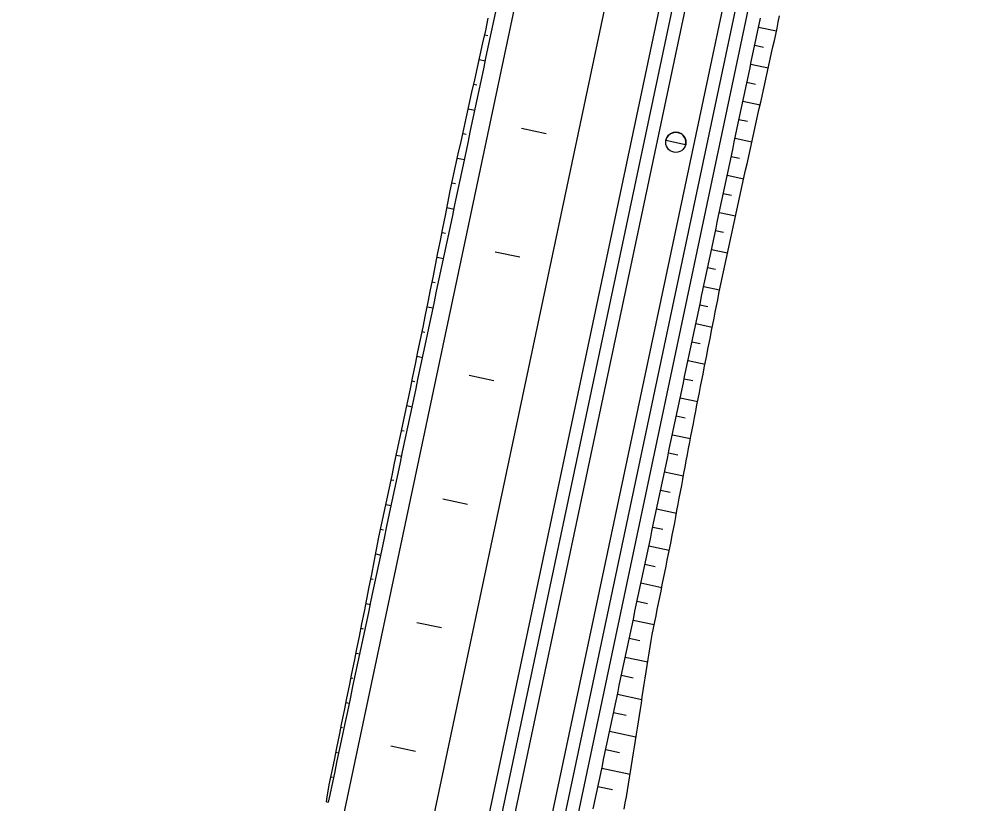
# Model space of a CAD drawing. Extents: x 6503541 to 6503743, y 5888004 to 5888145.
# Drawn here: x 6503704.961 to 6503706.788, y 5888132.385 to 5888133.876 of the extents above; entities that cross this region are included whole.
import ezdxf

# ---------------------------------------------------------------- set-up
doc = ezdxf.new("R2010")
doc.units = 0
doc.layers.add('12', color=7, linetype='Continuous')

msp = doc.modelspace()

# ---------------------------------------------------------------- linework, layer by layer
at = {"layer": '12'}
for p, q in [((6503705.4026, 5888130.2295), (6503706.626, 5888136.008)), ((6503705.426, 5888130.2245), (6503706.6495, 5888136.003)), ((6503705.4495, 5888130.2195), (6503706.673, 5888135.998)), ((6503705.5176, 5888130.2051), (6503706.7411, 5888135.9836)), ((6503705.5411, 5888130.2001), (6503706.7646, 5888135.9786)), ((6503705.5646, 5888130.1952), (6503706.788, 5888135.9737)), ((6503704.961, 5888129.4474), (6503706.1631, 5888135.1249)), ((6503705.1253, 5888129.4126), (6503706.3274, 5888135.0901)), ((6503706.3673, 5888133.8615), (6503706.4013, 5888133.8543)), ((6503706.3767, 5888133.8227), (6503706.3599, 5888133.8263)), ((6503706.3524, 5888133.7911), (6503706.3858, 5888133.784)), ((6503706.3615, 5888133.7524), (6503706.345, 5888133.7559)), ((6503706.3375, 5888133.7207), (6503706.3702, 5888133.7137)), ((6503706.3462, 5888133.682), (6503706.33, 5888133.6854)), ((6503706.3226, 5888133.6502), (6503706.3546, 5888133.6434)), ((6503706.331, 5888133.6116), (6503706.3151, 5888133.615)), ((6503706.3077, 5888133.5798), (6503706.339, 5888133.5731)), ((6503706.3157, 5888133.5413), (6503706.3002, 5888133.5446)), ((6503706.2928, 5888133.5093), (6503706.3234, 5888133.5028)), ((6503706.3006, 5888133.4709), (6503706.2853, 5888133.4741)), ((6503706.2778, 5888133.4389), (6503706.3082, 5888133.4325)), ((6503706.2855, 5888133.4005), (6503706.2704, 5888133.4037)), ((6503706.2629, 5888133.3685), (6503706.2932, 5888133.3621)), ((6503706.2709, 5888133.33), (6503706.2555, 5888133.3332)), ((6503706.248, 5888133.298), (6503706.2793, 5888133.2914)), ((6503706.2564, 5888133.2594), (6503706.2406, 5888133.2628)), ((6503706.2331, 5888133.2276), (6503706.2654, 5888133.2208)), ((6503706.242, 5888133.1889), (6503706.2256, 5888133.1924)), ((6503706.2182, 5888133.1571), (6503706.2515, 5888133.1501)), ((6503706.2276, 5888133.1184), (6503706.2107, 5888133.1219)), ((6503706.2033, 5888133.0867), (6503706.2378, 5888133.0794)), ((6503706.2135, 5888133.0478), (6503706.1958, 5888133.0515)), ((6503706.1884, 5888133.0163), (6503706.2245, 5888133.0086)), ((6503706.1994, 5888132.9771), (6503706.1809, 5888132.981)), ((6503706.1734, 5888132.9458), (6503706.2112, 5888132.9378)), ((6503706.1852, 5888132.9065), (6503706.166, 5888132.9106)), ((6503706.1585, 5888132.8754), (6503706.1975, 5888132.8671)), ((6503706.1707, 5888132.836), (6503706.1511, 5888132.8402)), ((6503706.1436, 5888132.805), (6503706.1832, 5888132.7966)), ((6503706.1561, 5888132.7655), (6503706.1362, 5888132.7697)), ((6503706.1287, 5888132.7345), (6503706.1688, 5888132.726)), ((6503706.1417, 5888132.695), (6503706.1212, 5888132.6993)), ((6503706.1138, 5888132.6641), (6503706.1566, 5888132.655)), ((6503706.1287, 5888132.6241), (6503706.1063, 5888132.6289)), ((6503706.0989, 5888132.5936), (6503706.1453, 5888132.5838)), ((6503706.1156, 5888132.5533), (6503706.0914, 5888132.5584)), ((6503706.084, 5888132.5232), (6503706.1341, 5888132.5126)), ((6503706.1025, 5888132.4825), (6503706.0765, 5888132.488)), ((6503706.069, 5888132.4528), (6503706.1228, 5888132.4414)), ((6503706.0893, 5888132.4117), (6503706.0616, 5888132.4175))]:
    msp.add_line(p, q, dxfattribs=at)
for points in [[(6503705.5494, 5888132.3885), (6503705.5511, 5888132.3968), (6503705.5561, 5888132.4203), (6503705.561, 5888132.4437), (6503705.566, 5888132.4672), (6503705.571, 5888132.4907), (6503705.576, 5888132.5142), (6503705.5809, 5888132.5377), (6503705.5859, 5888132.5611), (6503705.5909, 5888132.5846), (6503705.5958, 5888132.6081), (6503705.6008, 5888132.6316), (6503705.6058, 5888132.6551), (6503705.6108, 5888132.6785), (6503705.6157, 5888132.702), (6503705.6207, 5888132.7255), (6503705.6257, 5888132.749), (6503705.6306, 5888132.7725), (6503705.6356, 5888132.7959), (6503705.6406, 5888132.8194), (6503705.6456, 5888132.8429), (6503705.6505, 5888132.8664), (6503705.6555, 5888132.8899), (6503705.6605, 5888132.9133), (6503705.6654, 5888132.9368), (6503705.6704, 5888132.9603), (6503705.6754, 5888132.9838), (6503705.6804, 5888133.0073), (6503705.6853, 5888133.0307), (6503705.6903, 5888133.0542), (6503705.6953, 5888133.0777), (6503705.7002, 5888133.1012), (6503705.7052, 5888133.1247), (6503705.7102, 5888133.1481), (6503705.7152, 5888133.1716), (6503705.7201, 5888133.1951), (6503705.7251, 5888133.2186), (6503705.7301, 5888133.242), (6503705.735, 5888133.2655), (6503705.74, 5888133.289), (6503705.745, 5888133.3125), (6503705.75, 5888133.336), (6503705.7549, 5888133.3594), (6503705.7599, 5888133.3829), (6503705.7649, 5888133.4064), (6503705.7698, 5888133.4299), (6503705.7748, 5888133.4534), (6503705.7798, 5888133.4768), (6503705.7848, 5888133.5003), (6503705.7897, 5888133.5238), (6503705.7947, 5888133.5473), (6503705.7997, 5888133.5708), (6503705.8046, 5888133.5942), (6503705.8096, 5888133.6177), (6503705.8146, 5888133.6412), (6503705.8196, 5888133.6647), (6503705.8245, 5888133.6882), (6503705.8295, 5888133.7116), (6503705.8345, 5888133.7351), (6503705.8394, 5888133.7586), (6503705.8444, 5888133.7821), (6503705.8494, 5888133.8056), (6503705.8544, 5888133.829), (6503705.8593, 5888133.8525), (6503705.8643, 5888133.876), (6503705.8693, 5888133.8995)], [(6503705.5453, 5888132.3894), (6503705.5467, 5888132.3977), (6503705.5508, 5888132.4214), (6503705.5556, 5888132.4449), (6503705.5604, 5888132.4684), (6503705.5651, 5888132.4919), (6503705.5699, 5888132.5155), (6503705.5747, 5888132.539), (6503705.5795, 5888132.5625), (6503705.5842, 5888132.586), (6503705.589, 5888132.6096), (6503705.5938, 5888132.6331), (6503705.5985, 5888132.6566), (6503705.6033, 5888132.6801), (6503705.6081, 5888132.7036), (6503705.6129, 5888132.7272), (6503705.6176, 5888132.7507), (6503705.6223, 5888132.7742), (6503705.6269, 5888132.7978), (6503705.6315, 5888132.8213), (6503705.636, 5888132.8449), (6503705.6406, 5888132.8685), (6503705.6452, 5888132.892), (6503705.6501, 5888132.9155), (6503705.6551, 5888132.939), (6503705.6601, 5888132.9625), (6503705.6651, 5888132.9859), (6503705.6701, 5888133.0094), (6503705.6751, 5888133.0329), (6503705.6801, 5888133.0564), (6503705.6851, 5888133.0798), (6503705.6901, 5888133.1033), (6503705.6951, 5888133.1268), (6503705.7001, 5888133.1503), (6503705.705, 5888133.1738), (6503705.7098, 5888133.1973), (6503705.7146, 5888133.2208), (6503705.7194, 5888133.2443), (6503705.7242, 5888133.2678), (6503705.729, 5888133.2913), (6503705.7338, 5888133.3148), (6503705.7386, 5888133.3384), (6503705.7434, 5888133.3619), (6503705.7482, 5888133.3854), (6503705.7528, 5888133.409), (6503705.7575, 5888133.4325), (6503705.7621, 5888133.456), (6503705.7668, 5888133.4796), (6503705.7715, 5888133.5031), (6503705.7761, 5888133.5267), (6503705.7808, 5888133.5502), (6503705.7857, 5888133.5737), (6503705.7909, 5888133.5972), (6503705.7961, 5888133.6206), (6503705.8013, 5888133.644), (6503705.8065, 5888133.6674), (6503705.8117, 5888133.6909), (6503705.8169, 5888133.7143), (6503705.8221, 5888133.7377), (6503705.8273, 5888133.7612), (6503705.8326, 5888133.7846), (6503705.8378, 5888133.808), (6503705.843, 5888133.8314), (6503705.8482, 5888133.8549), (6503705.853, 5888133.8784)], [(6503706.0527, 5888132.3755), (6503706.0552, 5888132.3872), (6503706.0577, 5888132.399), (6503706.0601, 5888132.4107), (6503706.0626, 5888132.4225), (6503706.0651, 5888132.4342), (6503706.0676, 5888132.4459), (6503706.0701, 5888132.4577), (6503706.0726, 5888132.4694), (6503706.0751, 5888132.4812), (6503706.0775, 5888132.4929), (6503706.08, 5888132.5046), (6503706.0825, 5888132.5164), (6503706.085, 5888132.5281), (6503706.0875, 5888132.5399), (6503706.09, 5888132.5516), (6503706.0925, 5888132.5633), (6503706.0949, 5888132.5751), (6503706.0974, 5888132.5868), (6503706.0999, 5888132.5986), (6503706.1024, 5888132.6103), (6503706.1049, 5888132.622), (6503706.1074, 5888132.6338), (6503706.1099, 5888132.6455), (6503706.1123, 5888132.6573), (6503706.1148, 5888132.669), (6503706.1173, 5888132.6807), (6503706.1198, 5888132.6925), (6503706.1223, 5888132.7042), (6503706.1248, 5888132.716), (6503706.1273, 5888132.7277), (6503706.1297, 5888132.7394), (6503706.1322, 5888132.7512), (6503706.1347, 5888132.7629), (6503706.1372, 5888132.7747), (6503706.1397, 5888132.7864), (6503706.1422, 5888132.7981), (6503706.1447, 5888132.8099), (6503706.1471, 5888132.8216), (6503706.1496, 5888132.8333), (6503706.1521, 5888132.8451), (6503706.1546, 5888132.8568), (6503706.1571, 5888132.8686), (6503706.1596, 5888132.8803), (6503706.1621, 5888132.892), (6503706.1645, 5888132.9038), (6503706.167, 5888132.9155), (6503706.1695, 5888132.9273), (6503706.172, 5888132.939), (6503706.1745, 5888132.9507), (6503706.177, 5888132.9625), (6503706.1795, 5888132.9742), (6503706.1819, 5888132.986), (6503706.1844, 5888132.9977), (6503706.1869, 5888133.0094), (6503706.1894, 5888133.0212), (6503706.1919, 5888133.0329), (6503706.1944, 5888133.0447), (6503706.1969, 5888133.0564), (6503706.1993, 5888133.0681), (6503706.2018, 5888133.0799), (6503706.2043, 5888133.0916), (6503706.2068, 5888133.1034), (6503706.2093, 5888133.1151), (6503706.2118, 5888133.1268), (6503706.2143, 5888133.1386), (6503706.2167, 5888133.1503), (6503706.2192, 5888133.1621), (6503706.2217, 5888133.1738), (6503706.2242, 5888133.1855), (6503706.2267, 5888133.1973), (6503706.2292, 5888133.209), (6503706.2317, 5888133.2208), (6503706.2341, 5888133.2325), (6503706.2366, 5888133.2442), (6503706.2391, 5888133.256), (6503706.2416, 5888133.2677), (6503706.2441, 5888133.2795), (6503706.2466, 5888133.2912), (6503706.2491, 5888133.3029), (6503706.2515, 5888133.3147), (6503706.254, 5888133.3264), (6503706.2565, 5888133.3382), (6503706.259, 5888133.3499), (6503706.2615, 5888133.3616), (6503706.264, 5888133.3734), (6503706.2665, 5888133.3851), (6503706.2689, 5888133.3969), (6503706.2714, 5888133.4086), (6503706.2739, 5888133.4203), (6503706.2764, 5888133.4321), (6503706.2789, 5888133.4438), (6503706.2814, 5888133.4556), (6503706.2839, 5888133.4673), (6503706.2863, 5888133.479), (6503706.2888, 5888133.4908), (6503706.2913, 5888133.5025), (6503706.2938, 5888133.5143), (6503706.2963, 5888133.526), (6503706.2988, 5888133.5377), (6503706.3013, 5888133.5495), (6503706.3037, 5888133.5612), (6503706.3062, 5888133.573), (6503706.3087, 5888133.5847), (6503706.3112, 5888133.5964), (6503706.3137, 5888133.6082), (6503706.3162, 5888133.6199), (6503706.3187, 5888133.6317), (6503706.3211, 5888133.6434), (6503706.3236, 5888133.6551), (6503706.3261, 5888133.6669), (6503706.3286, 5888133.6786), (6503706.3311, 5888133.6904), (6503706.3336, 5888133.7021), (6503706.3361, 5888133.7138), (6503706.3385, 5888133.7256), (6503706.341, 5888133.7373), (6503706.3435, 5888133.749), (6503706.346, 5888133.7608), (6503706.3485, 5888133.7725), (6503706.351, 5888133.7843), (6503706.3535, 5888133.796), (6503706.3559, 5888133.8077), (6503706.3584, 5888133.8195), (6503706.3609, 5888133.8312), (6503706.3634, 5888133.843), (6503706.3659, 5888133.8547), (6503706.3684, 5888133.8664), (6503706.3709, 5888133.8782)], [(6503706.1118, 5888132.3753), (6503706.1138, 5888132.3871), (6503706.1159, 5888132.3989), (6503706.1179, 5888132.4107), (6503706.1199, 5888132.4226), (6503706.1217, 5888132.4345), (6503706.1236, 5888132.4463), (6503706.1255, 5888132.4582), (6503706.1274, 5888132.4701), (6503706.1292, 5888132.482), (6503706.1311, 5888132.4938), (6503706.133, 5888132.5057), (6503706.1349, 5888132.5176), (6503706.1368, 5888132.5294), (6503706.1386, 5888132.5413), (6503706.1405, 5888132.5532), (6503706.1424, 5888132.565), (6503706.1443, 5888132.5769), (6503706.1461, 5888132.5888), (6503706.148, 5888132.6006), (6503706.1499, 5888132.6125), (6503706.1518, 5888132.6244), (6503706.1536, 5888132.6362), (6503706.1555, 5888132.6481), (6503706.1574, 5888132.66), (6503706.1593, 5888132.6718), (6503706.1612, 5888132.6837), (6503706.163, 5888132.6956), (6503706.1651, 5888132.7074), (6503706.1675, 5888132.7192), (6503706.1698, 5888132.7309), (6503706.1722, 5888132.7427), (6503706.1746, 5888132.7545), (6503706.177, 5888132.7662), (6503706.1794, 5888132.778), (6503706.1818, 5888132.7897), (6503706.1842, 5888132.8015), (6503706.1865, 5888132.8133), (6503706.1889, 5888132.825), (6503706.1913, 5888132.8368), (6503706.1937, 5888132.8485), (6503706.1961, 5888132.8603), (6503706.1985, 5888132.8721), (6503706.2009, 5888132.8838), (6503706.2032, 5888132.8956), (6503706.2054, 5888132.9074), (6503706.2077, 5888132.9192), (6503706.2099, 5888132.931), (6503706.2121, 5888132.9428), (6503706.2143, 5888132.9546), (6503706.2165, 5888132.9664), (6503706.2187, 5888132.9782), (6503706.221, 5888132.99), (6503706.2232, 5888133.0018), (6503706.2254, 5888133.0136), (6503706.2276, 5888133.0254), (6503706.2298, 5888133.0372), (6503706.2321, 5888133.049), (6503706.2343, 5888133.0607), (6503706.2365, 5888133.0725), (6503706.2387, 5888133.0843), (6503706.2409, 5888133.0961), (6503706.2432, 5888133.1079), (6503706.2455, 5888133.1197), (6503706.2478, 5888133.1315), (6503706.2501, 5888133.1433), (6503706.2524, 5888133.155), (6503706.2548, 5888133.1668), (6503706.2571, 5888133.1786), (6503706.2594, 5888133.1904), (6503706.2617, 5888133.2021), (6503706.264, 5888133.2139), (6503706.2663, 5888133.2257), (6503706.2687, 5888133.2375), (6503706.271, 5888133.2492), (6503706.2733, 5888133.261), (6503706.2756, 5888133.2728), (6503706.2779, 5888133.2846), (6503706.2803, 5888133.2963), (6503706.2826, 5888133.3081), (6503706.2849, 5888133.3199), (6503706.2872, 5888133.3317), (6503706.2895, 5888133.3434), (6503706.2919, 5888133.3552), (6503706.2942, 5888133.367), (6503706.2966, 5888133.3787), (6503706.2991, 5888133.3905), (6503706.3017, 5888133.4022), (6503706.3042, 5888133.4139), (6503706.3067, 5888133.4257), (6503706.3093, 5888133.4374), (6503706.3118, 5888133.4491), (6503706.3143, 5888133.4608), (6503706.3169, 5888133.4726), (6503706.3194, 5888133.4843), (6503706.322, 5888133.496), (6503706.3245, 5888133.5078), (6503706.3271, 5888133.5195), (6503706.3297, 5888133.5312), (6503706.3323, 5888133.5429), (6503706.3349, 5888133.5546), (6503706.3375, 5888133.5663), (6503706.3401, 5888133.578), (6503706.3427, 5888133.5898), (6503706.3453, 5888133.6015), (6503706.3479, 5888133.6132), (6503706.3505, 5888133.6249), (6503706.3531, 5888133.6366), (6503706.3557, 5888133.6483), (6503706.3583, 5888133.6601), (6503706.3609, 5888133.6718), (6503706.3635, 5888133.6835), (6503706.3661, 5888133.6952), (6503706.3687, 5888133.7069), (6503706.3713, 5888133.7186), (6503706.3739, 5888133.7303), (6503706.3765, 5888133.7421), (6503706.3791, 5888133.7538), (6503706.3817, 5888133.7655), (6503706.3843, 5888133.7772), (6503706.3869, 5888133.7889), (6503706.3895, 5888133.8006), (6503706.3921, 5888133.8124), (6503706.3947, 5888133.8241), (6503706.3973, 5888133.8358), (6503706.3999, 5888133.8475), (6503706.4024, 5888133.8592), (6503706.4047, 5888133.871), (6503706.4071, 5888133.8828)], [(6503705.8464, 5888133.8467), (6503705.852, 5888133.8455)], [(6503705.8359, 5888133.7998), (6503705.8476, 5888133.7973)], [(6503705.8255, 5888133.7529), (6503705.8316, 5888133.7516)], [(6503705.8151, 5888133.7061), (6503705.8278, 5888133.7034)], [(6503705.9631, 5888133.6588), (6503705.9161, 5888133.6688)], [(6503705.8047, 5888133.6592), (6503705.8112, 5888133.6578)], [(6503706.191, 5888133.6464), (6503706.2286, 5888133.6385)], [(6503705.7942, 5888133.6124), (6503705.8079, 5888133.6095)], [(6503705.7839, 5888133.5655), (6503705.7909, 5888133.564)], [(6503705.7745, 5888133.5184), (6503705.788, 5888133.5156)], [(6503705.7652, 5888133.4713), (6503705.7716, 5888133.47)], [(6503705.9133, 5888133.424), (6503705.8664, 5888133.434)], [(6503705.7559, 5888133.4242), (6503705.7681, 5888133.4216)], [(6503705.7465, 5888133.3771), (6503705.7523, 5888133.3759)], [(6503705.737, 5888133.3301), (6503705.7482, 5888133.3277)], [(6503705.7273, 5888133.2831), (6503705.7328, 5888133.2819)], [(6503705.7177, 5888133.2361), (6503705.7283, 5888133.2338)], [(6503705.7081, 5888133.189), (6503705.7132, 5888133.1879)], [(6503705.8636, 5888133.1892), (6503705.8167, 5888133.1992)], [(6503705.6983, 5888133.142), (6503705.7084, 5888133.1399)], [(6503705.6883, 5888133.0951), (6503705.6934, 5888133.094)], [(6503705.6783, 5888133.0481), (6503705.6886, 5888133.046)], [(6503705.6684, 5888133.0012), (6503705.6735, 5888133.0001)], [(6503705.6584, 5888132.9542), (6503705.6687, 5888132.9521)], [(6503705.8139, 5888132.9544), (6503705.767, 5888132.9644)], [(6503705.6484, 5888132.9073), (6503705.6536, 5888132.9062)], [(6503705.639, 5888132.8602), (6503705.6488, 5888132.8581)], [(6503705.6299, 5888132.8131), (6503705.6344, 5888132.8121)], [(6503705.6207, 5888132.766), (6503705.6289, 5888132.7642)], [(6503705.6112, 5888132.7189), (6503705.6151, 5888132.7181)], [(6503705.7642, 5888132.7196), (6503705.7172, 5888132.7296)], [(6503705.6016, 5888132.6719), (6503705.609, 5888132.6703)], [(6503705.5921, 5888132.6248), (6503705.5956, 5888132.6241)], [(6503705.5826, 5888132.5778), (6503705.5891, 5888132.5764)], [(6503705.573, 5888132.5307), (6503705.5761, 5888132.5301)], [(6503705.7145, 5888132.4849), (6503705.6675, 5888132.4948)], [(6503705.5635, 5888132.4837), (6503705.5692, 5888132.4825)], [(6503705.5539, 5888132.4366), (6503705.5566, 5888132.4361)], [(6503705.5453, 5888132.3894), (6503705.5494, 5888132.3885)]]:
    msp.add_lwpolyline(points, dxfattribs=at)
msp.add_circle((6503706.2098, 5888133.6424), 0.0192, dxfattribs=at)
for start, end in [(43.5981, 168.0454), (348.0454, 43.5981)]:
    msp.add_arc((6503706.2098, 5888133.6424), 0.0192, start, end, dxfattribs=at)

doc.saveas('drawing.dxf')
